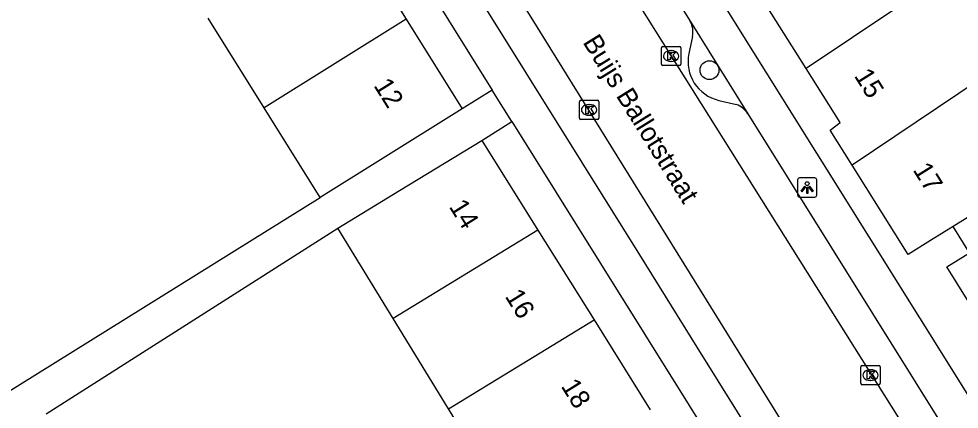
# Model space of a CAD drawing. Extents: x 159280 to 160375, y 384531 to 385872.
# Drawn here: x 159803.91 to 159852.7, y 385310.8 to 385331.09 of the extents above; entities that cross this region are included whole.
import ezdxf

# ---------------------------------------------------------------- set-up
doc = ezdxf.new("R2010")
doc.units = 0
for name, color, linetype in [('IMGEO_Boom', 7, 'Continuous'), ('IMGEO_Kolk', 7, 'Continuous'), ('IMGEO_Lichtpunt', 7, 'Continuous'), ('IMGEO_Openbare_ruimte_label', 7, 'Continuous'), ('IMGEO_Pand', 7, 'Continuous'), ('IMGEO_Pand_nummerreeks', 7, 'Continuous'), ('IMGEO_Parkeervlak_open', 7, 'Continuous'), ('IMGEO_Rijbaan_lokaal_open', 7, 'Continuous'), ('IMGEO_Voetpad_open', 7, 'Continuous')]:
    doc.layers.add(name, color=color, linetype=linetype)

msp = doc.modelspace()

# ---------------------------------------------------------------- linework, layer by layer
at = {"layer": 'IMGEO_Boom'}
msp.add_circle((159839.742, 385328.422), 0.489, dxfattribs=at)
at = {"layer": 'IMGEO_Kolk'}
for p, q in [((159837.252, 385328.732), (159837.252, 385329.584)), ((159837.327, 385329.658), (159838.179, 385329.658)), ((159837.74, 385329.438), (159837.765, 385329.438)), ((159838.253, 385329.584), (159838.253, 385328.732)), ((159837.763, 385328.878), (159837.738, 385328.878)), ((159838.179, 385328.658), (159837.327, 385328.658)), ((159833.072, 385326.856), (159833.924, 385326.856)), ((159832.997, 385325.93), (159832.997, 385326.782)), ((159833.485, 385326.636), (159833.51, 385326.636)), ((159833.998, 385326.782), (159833.998, 385325.93)), ((159833.508, 385326.076), (159833.483, 385326.076)), ((159833.924, 385325.856), (159833.072, 385325.856)), ((159847.596, 385312.152), (159847.596, 385313.004)), ((159847.671, 385313.078), (159848.523, 385313.078)), ((159848.084, 385312.858), (159848.109, 385312.858)), ((159848.597, 385313.004), (159848.597, 385312.152)), ((159848.107, 385312.298), (159848.082, 385312.298)), ((159848.523, 385312.078), (159847.671, 385312.078))]:
    msp.add_line(p, q, dxfattribs=at)
for points in [[(159837.252, 385328.732), (159837.252, 385329.584)], [(159837.327, 385329.658), (159838.179, 385329.658)], [(159837.573, 385329.358), (159837.696, 385329.358), (159837.696, 385329.207), (159837.826, 385329.358), (159837.99, 385329.358), (159837.844, 385329.207), (159837.997, 385328.958), (159837.845, 385328.958), (159837.76, 385329.122), (159837.696, 385329.055), (159837.696, 385328.958), (159837.573, 385328.958), (159837.573, 385329.358)], [(159838.253, 385329.584), (159838.253, 385328.732)], [(159838.179, 385328.658), (159837.327, 385328.658)], [(159833.072, 385326.856), (159833.924, 385326.856)], [(159832.997, 385325.93), (159832.997, 385326.782)], [(159833.318, 385326.556), (159833.441, 385326.556), (159833.441, 385326.405), (159833.571, 385326.556), (159833.735, 385326.556), (159833.589, 385326.405), (159833.742, 385326.156), (159833.59, 385326.156), (159833.505, 385326.32), (159833.441, 385326.253), (159833.441, 385326.156), (159833.318, 385326.156), (159833.318, 385326.556)], [(159833.998, 385326.782), (159833.998, 385325.93)], [(159833.924, 385325.856), (159833.072, 385325.856)], [(159847.596, 385312.152), (159847.596, 385313.004)], [(159847.671, 385313.078), (159848.523, 385313.078)], [(159847.917, 385312.778), (159848.04, 385312.778), (159848.04, 385312.627), (159848.17, 385312.778), (159848.334, 385312.778), (159848.188, 385312.627), (159848.341, 385312.378), (159848.189, 385312.378), (159848.104, 385312.542), (159848.04, 385312.475), (159848.04, 385312.378), (159847.917, 385312.378), (159847.917, 385312.778)], [(159848.597, 385313.004), (159848.597, 385312.152)], [(159848.523, 385312.078), (159847.671, 385312.078)]]:
    msp.add_lwpolyline(points, dxfattribs=at)
for centre, start, end in [((159837.329, 385329.582), 91.552, 178.448), ((159837.329, 385329.582), 91.552, 178.448), ((159838.177, 385329.582), 1.552, 88.448), ((159838.177, 385329.582), 1.552, 88.448), ((159837.329, 385328.734), 181.552, 268.448), ((159837.329, 385328.734), 181.552, 268.448), ((159838.177, 385328.734), 271.552, 358.448), ((159838.177, 385328.734), 271.552, 358.448), ((159833.074, 385326.78), 91.552, 178.448), ((159833.074, 385326.78), 91.552, 178.448), ((159833.922, 385326.78), 1.552, 88.448), ((159833.922, 385326.78), 1.552, 88.448), ((159833.074, 385325.932), 181.552, 268.448), ((159833.074, 385325.932), 181.552, 268.448), ((159833.922, 385325.932), 271.552, 358.448), ((159833.922, 385325.932), 271.552, 358.448), ((159847.673, 385313.002), 91.552, 178.448), ((159847.673, 385313.002), 91.552, 178.448), ((159848.521, 385313.002), 1.552, 88.448), ((159848.521, 385313.002), 1.552, 88.448), ((159847.673, 385312.154), 181.552, 268.448), ((159847.673, 385312.154), 181.552, 268.448), ((159848.521, 385312.154), 271.552, 358.448), ((159848.521, 385312.154), 271.552, 358.448)]:
    msp.add_arc(centre, 0.0765, start, end, dxfattribs=at)
for centre, major_axis, ratio, start_param, end_param in [((159837.739, 385329.158), (-0.387, 0.002), 0.722429, 4.712389, 7.853982), ((159837.764, 385329.158), (-0.39, 0.002), 0.717154, 1.570796, 4.712389), ((159833.484, 385326.356), (-0.387, 0.002), 0.722429, 4.712389, 7.853982), ((159833.509, 385326.356), (-0.39, 0.002), 0.717154, 1.570796, 4.712389), ((159848.083, 385312.578), (-0.387, 0.002), 0.722429, 4.712389, 7.853982), ((159848.108, 385312.578), (-0.39, 0.002), 0.717154, 1.570796, 4.712389)]:
    msp.add_ellipse(centre, major_axis=major_axis, ratio=ratio, start_param=start_param, end_param=end_param, dxfattribs=at)
at = {"layer": 'IMGEO_Lichtpunt'}
for p, q in [((159844.314, 385322.728), (159844.314, 385321.921)), ((159844.314, 385322.728), (159844.314, 385321.921)), ((159845.216, 385322.823), (159844.408, 385322.823)), ((159845.216, 385322.823), (159844.408, 385322.823)), ((159845.31, 385321.921), (159845.31, 385322.728)), ((159845.31, 385321.921), (159845.31, 385322.728)), ((159844.408, 385321.827), (159845.216, 385321.827)), ((159844.408, 385321.827), (159845.216, 385321.827))]:
    msp.add_line(p, q, dxfattribs=at)
for points in [[(159844.688, 385322.392), (159844.727, 385322.364), (159844.539, 385322.102), (159844.501, 385322.129), (159844.688, 385322.392)], [(159844.79, 385322.344), (159844.837, 385322.344), (159844.837, 385322.022), (159844.79, 385322.022), (159844.79, 385322.344)], [(159844.9, 385322.364), (159844.938, 385322.391), (159845.125, 385322.129), (159845.086, 385322.101), (159844.9, 385322.364)]]:
    msp.add_lwpolyline(points, dxfattribs=at)
msp.add_circle((159844.813, 385322.526), 0.0994, dxfattribs=at)
for centre, start, end in [((159844.408, 385322.728), 90, 180), ((159844.408, 385322.728), 90, 180), ((159845.216, 385322.728), 0, 90), ((159845.216, 385322.728), 0, 90), ((159844.408, 385321.921), 180, 270), ((159844.408, 385321.921), 180, 270), ((159845.216, 385321.921), 270, 0), ((159845.216, 385321.921), 270, 360)]:
    msp.add_arc(centre, 0.0946, start, end, dxfattribs=at)
at = {"layer": 'IMGEO_Pand'}
for points in [[(159821.107, 385335.723), (159824.011, 385331.066)], [(159851.966, 385333.367), (159844.754, 385328.508)], [(159844.754, 385328.508), (159841.825, 385333.182)], [(159816.63, 385326.463), (159813.726, 385331.12)], [(159824.011, 385331.066), (159816.63, 385326.463)], [(159824.011, 385331.066), (159826.916, 385326.409)], [(159847.153, 385323.478), (159846.009, 385325.31), (159846.515, 385325.699), (159844.754, 385328.508)], [(159854.895, 385328.693), (159847.153, 385323.478)], [(159819.534, 385321.806), (159816.63, 385326.463)], [(159826.916, 385326.409), (159822.674, 385323.764), (159819.534, 385321.806)], [(159820.462, 385320.217), (159823.656, 385322.168), (159827.923, 385324.774)], [(159827.923, 385324.774), (159830.838, 385320.109)], [(159859.472, 385324.72), (159852.379, 385320.293)], [(159852.379, 385320.293), (159851.216, 385319.567), (159850.046, 385318.842), (159847.153, 385323.478)], [(159823.329, 385315.523), (159820.462, 385320.217)], [(159830.838, 385320.109), (159823.329, 385315.523)], [(159830.838, 385320.109), (159833.754, 385315.444)], [(159853.855, 385315.309), (159852.063, 385318.201), (159853.232, 385318.926), (159852.379, 385320.293)], [(159826.195, 385310.829), (159823.329, 385315.523)], [(159826.195, 385310.829), (159833.754, 385315.444)], [(159833.754, 385315.444), (159836.669, 385310.78)], [(159829.063, 385306.134), (159826.195, 385310.829)]]:
    msp.add_lwpolyline(points, dxfattribs=at)
at = {"layer": 'IMGEO_Parkeervlak_open'}
for points in [[(159838.864, 385330.176), (159838.674, 385329.292)], [(159840.23, 385326.851), (159841.143, 385326.644)]]:
    msp.add_lwpolyline(points, dxfattribs=at)
for centre, radius, start, end in [((159837.693, 385330.398), 1.192, 349.2556, 28.9473), ((159840.703, 385328.869), 2.072, 168.2132, 256.8172), ((159840.572, 385325.345), 1.419, 34.8467, 66.249)]:
    msp.add_arc(centre, radius, start, end, dxfattribs=at)
at = {"layer": 'IMGEO_Rijbaan_lokaal_open'}
for points in [[(159852.411, 385305.833), (159831.761, 385338.761)], [(159827.443, 385336.073), (159847.911, 385303.035)]]:
    msp.add_lwpolyline(points, dxfattribs=at)
at = {"layer": 'IMGEO_Voetpad_open'}
for points in [[(159808.772, 385359.036), (159812.427, 385353.138), (159828.473, 385327.379)], [(159834.497, 385337.753), (159838.736, 385330.975)], [(159855.996, 385306.993), (159837.342, 385336.886)], [(159847.911, 385303.035), (159847.783, 385303.144), (159847.646, 385303.241), (159847.5, 385303.325), (159847.348, 385303.396), (159847.19, 385303.453), (159847.093, 385303.48), (159845.811, 385303.827), (159845.746, 385303.84), (159845.676, 385303.86), (159845.607, 385303.886), (159845.542, 385303.919), (159845.479, 385303.957), (159845.421, 385304.001), (159845.366, 385304.049), (159845.316, 385304.102), (159845.271, 385304.16), (159845.231, 385304.221), (159845.197, 385304.286), (159842.288, 385308.927), (159839.105, 385314.026), (159836.132, 385318.83), (159827.234, 385333.1)], [(159838.736, 385330.975), (159841.736, 385326.156)], [(159828.473, 385327.379), (159826.916, 385326.409)], [(159829.489, 385325.749), (159828.473, 385327.379)], [(159841.736, 385326.156), (159852.538, 385308.824)], [(159827.923, 385324.774), (159829.489, 385325.749)], [(159829.489, 385325.749), (159840.98, 385307.303), (159852.256, 385289.158)], [(159800.136, 385314.052), (159802.109, 385310.94), (159819.534, 385321.806)], [(159805.328, 385310.559), (159820.462, 385320.217)]]:
    msp.add_lwpolyline(points, dxfattribs=at)

# ---------------------------------------------------------------- texts
at = {"layer": 'IMGEO_Openbare_ruimte_label'}
msp.add_text('Buijs Ballotstraat', height=1, rotation=301.8778, dxfattribs=at).set_placement((159833.141, 385329.875))
at = {"layer": 'IMGEO_Pand_nummerreeks'}
for s, rotation, p in [('15', 301.9628, (159847.22, 385328.131)), ('12', 301.9508, (159822.29, 385327.628)), ('17', 301.9651, (159850.269, 385323.243)), ('14', 301.9075, (159826.201, 385321.334)), ('16', 301.9075, (159829.103, 385316.672)), ('18', 301.9075, (159832.008, 385312.007))]:
    msp.add_text(s, height=1, rotation=rotation, dxfattribs=at).set_placement(p)

doc.saveas('drawing.dxf')
